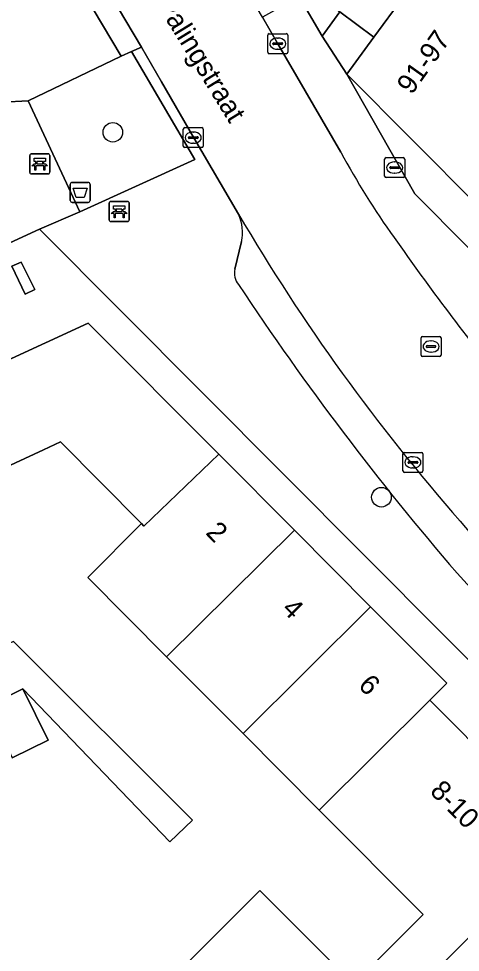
# Model space of a CAD drawing. Extents: x 160102 to 160934, y 382045 to 382923.
# Drawn here: x 160594.81 to 160616.88, y 382664.84 to 382711.53 of the extents above; entities that cross this region are included whole.
import ezdxf

# ---------------------------------------------------------------- set-up
doc = ezdxf.new("R2010")
doc.units = 0
for name, color, linetype in [('IMGEO_Afvalbak', 7, 'Continuous'), ('IMGEO_Bank', 7, 'Continuous'), ('IMGEO_Boom', 7, 'Continuous'), ('IMGEO_Brandkraan', 7, 'Continuous'), ('IMGEO_Erf', 7, 'Continuous'), ('IMGEO_Groenvoorziening', 7, 'Continuous'), ('IMGEO_Kolk', 7, 'Continuous'), ('IMGEO_Openbare_ruimte_label', 7, 'Continuous'), ('IMGEO_Pand', 7, 'Continuous'), ('IMGEO_Pand_nummerreeks', 7, 'Continuous'), ('IMGEO_Pand_overbouw', 7, 'Continuous'), ('IMGEO_Parkeervlak_open', 7, 'Continuous'), ('IMGEO_Rijbaan_lokaal_open', 7, 'Continuous'), ('IMGEO_Rioolput', 7, 'Continuous'), ('IMGEO_Terreindeel_open', 7, 'Continuous'), ('IMGEO_Voetpad_open', 7, 'Continuous')]:
    doc.layers.add(name, color=color, linetype=linetype)

msp = doc.modelspace()

# ---------------------------------------------------------------- linework, layer by layer
at = {"layer": 'IMGEO_Afvalbak'}
for p, q in [((160597.392, 382702.44), (160597.392, 382703.24)), ((160597.392, 382703.24), (160597.392, 382702.44)), ((160597.492, 382703.34), (160598.282, 382703.34)), ((160598.282, 382703.34), (160597.492, 382703.34)), ((160598.382, 382703.24), (160598.382, 382702.44)), ((160598.382, 382702.44), (160598.382, 382703.24)), ((160598.282, 382702.34), (160597.492, 382702.34)), ((160597.492, 382702.34), (160598.282, 382702.34))]:
    msp.add_line(p, q, dxfattribs=at)
msp.add_lwpolyline([(160597.535, 382703.054), (160598.239, 382703.054), (160598.09, 382702.584), (160597.684, 382702.584), (160597.535, 382703.054)], dxfattribs=at)
for centre, start, end in [((160597.492, 382703.24), 90, 180), ((160597.492, 382703.24), 90, 180), ((160598.282, 382703.24), 0, 90), ((160598.282, 382703.24), 360, 90), ((160597.492, 382702.44), 180, 270), ((160597.492, 382702.44), 180, 270), ((160598.282, 382702.44), 270, 0), ((160598.282, 382702.44), 270, 0)]:
    msp.add_arc(centre, 0.1, start, end, dxfattribs=at)
at = {"layer": 'IMGEO_Bank'}
for p, q in [((160595.364, 382703.839), (160595.364, 382704.68)), ((160595.364, 382704.68), (160595.364, 382703.839)), ((160595.439, 382704.764), (160596.28, 382704.764)), ((160596.28, 382704.764), (160595.439, 382704.764)), ((160596.364, 382704.689), (160596.364, 382703.848)), ((160596.364, 382703.848), (160596.364, 382704.689)), ((160596.061, 382704.162), (160595.668, 382704.162)), ((160595.673, 382704.27), (160595.673, 382704.376)), ((160595.717, 382704.376), (160595.717, 382704.27)), ((160596.005, 382704.382), (160595.723, 382704.382)), ((160595.723, 382704.264), (160596.005, 382704.264)), ((160596.011, 382704.27), (160596.011, 382704.376)), ((160596.055, 382704.376), (160596.055, 382704.27)), ((160596.289, 382703.764), (160595.448, 382703.764)), ((160595.448, 382703.764), (160596.289, 382703.764)), ((160599.333, 382701.459), (160599.333, 382702.3)), ((160599.333, 382702.3), (160599.333, 382701.459)), ((160599.408, 382702.384), (160600.249, 382702.384)), ((160600.249, 382702.384), (160599.408, 382702.384)), ((160600.333, 382702.309), (160600.333, 382701.468)), ((160600.333, 382701.468), (160600.333, 382702.309)), ((160599.642, 382701.89), (160599.642, 382701.996)), ((160599.686, 382701.996), (160599.686, 382701.89)), ((160599.974, 382702.002), (160599.692, 382702.002)), ((160599.692, 382701.884), (160599.974, 382701.884)), ((160599.98, 382701.89), (160599.98, 382701.996)), ((160600.024, 382701.996), (160600.024, 382701.89)), ((160600.258, 382701.384), (160599.417, 382701.384)), ((160599.417, 382701.384), (160600.258, 382701.384)), ((160600.03, 382701.782), (160599.637, 382701.782))]:
    msp.add_line(p, q, dxfattribs=at)
for points in [[(160595.611, 382704.162), (160595.469, 382704.162), (160595.581, 382704.264), (160595.667, 382704.264)], [(160595.667, 382704.382), (160595.581, 382704.382), (160595.581, 382704.543), (160596.144, 382704.543), (160596.144, 382704.382), (160596.061, 382704.382)], [(160596.061, 382704.264), (160596.144, 382704.264), (160596.256, 382704.162), (160596.117, 382704.162)], [(160595.661, 382704.155), (160595.661, 382703.948), (160595.618, 382703.948), (160595.618, 382704.155)], [(160596.111, 382704.155), (160596.111, 382703.948), (160596.067, 382703.948), (160596.067, 382704.155)], [(160599.58, 382701.782), (160599.438, 382701.782), (160599.55, 382701.884), (160599.636, 382701.884)], [(160599.636, 382702.002), (160599.55, 382702.002), (160599.55, 382702.163), (160600.113, 382702.163), (160600.113, 382702.002), (160600.03, 382702.002)], [(160600.03, 382701.884), (160600.113, 382701.884), (160600.225, 382701.782), (160600.086, 382701.782)], [(160599.63, 382701.775), (160599.63, 382701.568), (160599.587, 382701.568), (160599.587, 382701.775)], [(160600.08, 382701.775), (160600.08, 382701.568), (160600.036, 382701.568), (160600.036, 382701.775)]]:
    msp.add_lwpolyline(points, dxfattribs=at)
for centre, radius, start, end in [((160595.442, 382704.686), 0.0779, 92.4484, 184.2845), ((160595.442, 382704.686), 0.0779, 92.4484, 184.2845), ((160596.286, 382704.686), 0.0779, 2.4484, 94.2845), ((160596.286, 382704.686), 0.0779, 2.4484, 94.2845), ((160595.611, 382704.155), 0.00671, 2.8957, 87.1043), ((160595.668, 382704.155), 0.00671, 92.8957, 177.1043), ((160595.666, 382704.375), 0.00671, 2.8957, 87.1043), ((160595.666, 382704.271), 0.00671, 272.8957, 357.1043), ((160595.723, 382704.375), 0.00671, 92.8957, 177.1043), ((160595.723, 382704.271), 0.00671, 182.8957, 267.1043), ((160596.005, 382704.375), 0.00671, 2.8957, 87.1043), ((160596.005, 382704.271), 0.00671, 272.8957, 357.1043), ((160596.062, 382704.375), 0.00671, 92.8957, 177.1043), ((160596.062, 382704.271), 0.00671, 182.8957, 267.1043), ((160596.06, 382704.155), 0.00671, 2.8957, 87.1043), ((160596.117, 382704.155), 0.00671, 92.8957, 177.1043), ((160595.442, 382703.842), 0.0779, 182.4484, 274.2845), ((160595.442, 382703.842), 0.0779, 182.4484, 274.2845), ((160596.286, 382703.842), 0.0779, 272.4484, 4.2845), ((160596.286, 382703.842), 0.0779, 272.4484, 4.2845), ((160599.411, 382702.306), 0.0779, 92.4484, 184.2845), ((160599.411, 382702.306), 0.0779, 92.4484, 184.2845), ((160600.255, 382702.306), 0.0779, 2.4484, 94.2845), ((160600.255, 382702.306), 0.0779, 2.4484, 94.2845), ((160599.635, 382701.995), 0.00671, 2.8957, 87.1043), ((160599.635, 382701.891), 0.00671, 272.8957, 357.1043), ((160599.692, 382701.995), 0.00671, 92.8957, 177.1043), ((160599.692, 382701.891), 0.00671, 182.8957, 267.1043), ((160599.974, 382701.995), 0.00671, 2.8957, 87.1043), ((160599.974, 382701.891), 0.00671, 272.8957, 357.1043), ((160600.031, 382701.995), 0.00671, 92.8957, 177.1043), ((160600.031, 382701.891), 0.00671, 182.8957, 267.1043), ((160599.411, 382701.462), 0.0779, 182.4484, 274.2845), ((160599.411, 382701.462), 0.0779, 182.4484, 274.2845), ((160599.58, 382701.775), 0.00671, 2.8957, 87.1043), ((160599.637, 382701.775), 0.00671, 92.8957, 177.1043), ((160600.029, 382701.775), 0.00671, 2.8957, 87.1043), ((160600.086, 382701.775), 0.00671, 92.8957, 177.1043), ((160600.255, 382701.462), 0.0779, 272.4484, 4.2845), ((160600.255, 382701.462), 0.0779, 272.4484, 4.2845)]:
    msp.add_arc(centre, radius, start, end, dxfattribs=at)
at = {"layer": 'IMGEO_Boom'}
for centre in [(160599.517, 382705.846), (160612.937, 382687.595)]:
    msp.add_circle(centre, 0.489, dxfattribs=at)
at = {"layer": 'IMGEO_Brandkraan'}
for p, q in [((160613.096, 382703.654), (160613.096, 382704.506)), ((160613.171, 382704.58), (160614.023, 382704.58)), ((160613.584, 382704.36), (160613.609, 382704.36)), ((160614.097, 382704.506), (160614.097, 382703.654)), ((160613.355, 382704.074), (160613.355, 382704.086)), ((160613.793, 382704.037), (160613.395, 382704.037)), ((160613.398, 382704.123), (160613.796, 382704.123)), ((160613.607, 382703.8), (160613.582, 382703.8)), ((160613.839, 382704.086), (160613.839, 382704.074)), ((160614.023, 382703.58), (160613.171, 382703.58))]:
    msp.add_line(p, q, dxfattribs=at)
for points in [[(160613.096, 382703.654), (160613.096, 382704.506)], [(160613.171, 382704.58), (160614.023, 382704.58)], [(160614.097, 382704.506), (160614.097, 382703.654)], [(160614.023, 382703.58), (160613.171, 382703.58)]]:
    msp.add_lwpolyline(points, dxfattribs=at)
for centre, radius, start, end in [((160613.173, 382704.504), 0.0765, 91.552, 178.448), ((160613.173, 382704.504), 0.0765, 91.552, 178.448), ((160614.021, 382704.504), 0.0765, 1.552, 88.448), ((160614.021, 382704.504), 0.0765, 1.552, 88.448), ((160613.395, 382704.083), 0.0403, 85.8775, 175.7526), ((160613.392, 382704.073), 0.0366, 178.938, 274.7102), ((160613.796, 382704.08), 0.043, 264.8664, 352.4533), ((160613.8, 382704.085), 0.0386, 1.7309, 96.639), ((160613.173, 382703.656), 0.0765, 181.552, 268.448), ((160613.173, 382703.656), 0.0765, 181.552, 268.448), ((160614.021, 382703.656), 0.0765, 271.552, 358.448), ((160614.021, 382703.656), 0.0765, 271.552, 358.448)]:
    msp.add_arc(centre, radius, start, end, dxfattribs=at)
for centre, major_axis, ratio, start_param, end_param in [((160613.583, 382704.08), (-0.387, 0.002), 0.722429, 4.712389, 7.853982), ((160613.608, 382704.08), (-0.39, 0.002), 0.717154, 1.570796, 4.712389)]:
    msp.add_ellipse(centre, major_axis=major_axis, ratio=ratio, start_param=start_param, end_param=end_param, dxfattribs=at)
at = {"layer": 'IMGEO_Erf'}
for points in [[(160608.819, 382712.639), (160609.972, 382710.65), (160610.852, 382711.865), (160612.557, 382710.607), (160614.002, 382712.583)], [(160602.881, 382663.95), (160606.858, 382667.926), (160611.539, 382663.245), (160615.028, 382666.729), (160609.83, 382671.951), (160606.023, 382675.776), (160602.2, 382679.616), (160598.259, 382683.576), (160600.953, 382686.273), (160596.902, 382690.366), (160596.045, 382689.968), (160592.551, 382688.346)], [(160594.546, 382680.379), (160603.497, 382671.449), (160602.368, 382670.363), (160595.019, 382678.008), (160596.281, 382675.44), (160594.487, 382674.559)]]:
    msp.add_lwpolyline(points, dxfattribs=at)
for points in [[(160621.545, 382698.349), (160617.769, 382702.147), (160611.201, 382708.753), (160614.606, 382702.76), (160627.997, 382689.28), (160629.292, 382690.557), (160625.366, 382694.506)], [(160595.859, 382700.998), (160562.139, 382685.451), (160562.614, 382684.429), (160571.335, 382688.459), (160580.055, 382692.488), (160588.775, 382696.517), (160592.316, 382698.153), (160594.026, 382694.335), (160598.276, 382696.305), (160604.81, 382689.741), (160608.586, 382685.948), (160612.397, 382682.119), (160616.208, 382678.291), (160615.36, 382677.448), (160615.508, 382677.299), (160622.246, 382670.519), (160624.229, 382672.472)], [(160595.133, 382697.748), (160594.47, 382699.149), (160594.931, 382699.354), (160595.624, 382697.983)]]:
    msp.add_lwpolyline(points, close=True, dxfattribs=at)
at = {"layer": 'IMGEO_Groenvoorziening'}
msp.add_lwpolyline([(160600.445, 382709.881), (160599.938, 382709.659), (160595.283, 382707.412), (160597.862, 382701.86), (160603.609, 382704.491)], close=True, dxfattribs=at)
at = {"layer": 'IMGEO_Kolk'}
for p, q in [((160607.256, 382709.85), (160607.256, 382710.702)), ((160607.331, 382710.776), (160608.183, 382710.776)), ((160608.257, 382710.702), (160608.257, 382709.85)), ((160607.515, 382710.27), (160607.515, 382710.282)), ((160607.953, 382710.233), (160607.555, 382710.233)), ((160607.558, 382710.319), (160607.956, 382710.319)), ((160607.744, 382710.556), (160607.769, 382710.556)), ((160607.999, 382710.282), (160607.999, 382710.27)), ((160608.183, 382709.776), (160607.331, 382709.776)), ((160607.767, 382709.996), (160607.742, 382709.996)), ((160603.109, 382706.078), (160603.961, 382706.078)), ((160603.034, 382705.152), (160603.034, 382706.004)), ((160603.293, 382705.572), (160603.293, 382705.584)), ((160603.336, 382705.621), (160603.734, 382705.621)), ((160603.522, 382705.858), (160603.547, 382705.858)), ((160603.777, 382705.584), (160603.777, 382705.572)), ((160604.035, 382706.004), (160604.035, 382705.152)), ((160603.731, 382705.535), (160603.333, 382705.535)), ((160603.545, 382705.298), (160603.52, 382705.298)), ((160603.961, 382705.078), (160603.109, 382705.078)), ((160614.008, 382688.911), (160614.008, 382689.763)), ((160614.083, 382689.837), (160614.935, 382689.837)), ((160615.009, 382689.763), (160615.009, 382688.911)), ((160614.267, 382689.331), (160614.267, 382689.343)), ((160614.705, 382689.294), (160614.307, 382689.294)), ((160614.31, 382689.38), (160614.708, 382689.38)), ((160614.496, 382689.617), (160614.521, 382689.617)), ((160614.751, 382689.343), (160614.751, 382689.331)), ((160614.935, 382688.837), (160614.083, 382688.837)), ((160614.519, 382689.057), (160614.494, 382689.057))]:
    msp.add_line(p, q, dxfattribs=at)
for points in [[(160607.256, 382709.85), (160607.256, 382710.702)], [(160607.331, 382710.776), (160608.183, 382710.776)], [(160608.257, 382710.702), (160608.257, 382709.85)], [(160608.183, 382709.776), (160607.331, 382709.776)], [(160603.109, 382706.078), (160603.961, 382706.078)], [(160603.034, 382705.152), (160603.034, 382706.004)], [(160604.035, 382706.004), (160604.035, 382705.152)], [(160603.961, 382705.078), (160603.109, 382705.078)], [(160614.008, 382688.911), (160614.008, 382689.763)], [(160614.083, 382689.837), (160614.935, 382689.837)], [(160615.009, 382689.763), (160615.009, 382688.911)], [(160614.935, 382688.837), (160614.083, 382688.837)]]:
    msp.add_lwpolyline(points, dxfattribs=at)
for centre, radius, start, end in [((160607.333, 382710.7), 0.0765, 91.552, 178.448), ((160607.333, 382710.7), 0.0765, 91.552, 178.448), ((160608.181, 382710.7), 0.0765, 1.552, 88.448), ((160608.181, 382710.7), 0.0765, 1.552, 88.448), ((160607.555, 382710.279), 0.0403, 85.8775, 175.7526), ((160607.552, 382710.269), 0.0366, 178.938, 274.7102), ((160607.956, 382710.276), 0.043, 264.8664, 352.4533), ((160607.96, 382710.281), 0.0386, 1.7309, 96.639), ((160607.333, 382709.852), 0.0765, 181.552, 268.448), ((160607.333, 382709.852), 0.0765, 181.552, 268.448), ((160608.181, 382709.852), 0.0765, 271.552, 358.448), ((160608.181, 382709.852), 0.0765, 271.552, 358.448), ((160603.111, 382706.002), 0.0765, 91.552, 178.448), ((160603.111, 382706.002), 0.0765, 91.552, 178.448), ((160603.959, 382706.002), 0.0765, 1.552, 88.448), ((160603.959, 382706.002), 0.0765, 1.552, 88.448), ((160603.333, 382705.581), 0.0403, 85.8775, 175.7526), ((160603.33, 382705.571), 0.0366, 178.938, 274.7102), ((160603.734, 382705.578), 0.043, 264.8664, 352.4533), ((160603.738, 382705.583), 0.0386, 1.7309, 96.639), ((160603.111, 382705.154), 0.0765, 181.552, 268.448), ((160603.111, 382705.154), 0.0765, 181.552, 268.448), ((160603.959, 382705.154), 0.0765, 271.552, 358.448), ((160603.959, 382705.154), 0.0765, 271.552, 358.448), ((160614.085, 382689.761), 0.0765, 91.552, 178.448), ((160614.085, 382689.761), 0.0765, 91.552, 178.448), ((160614.933, 382689.761), 0.0765, 1.552, 88.448), ((160614.933, 382689.761), 0.0765, 1.552, 88.448), ((160614.307, 382689.34), 0.0403, 85.8775, 175.7526), ((160614.304, 382689.33), 0.0366, 178.938, 274.7102), ((160614.708, 382689.337), 0.043, 264.8664, 352.4533), ((160614.712, 382689.342), 0.0386, 1.7309, 96.639), ((160614.085, 382688.913), 0.0765, 181.552, 268.448), ((160614.085, 382688.913), 0.0765, 181.552, 268.448), ((160614.933, 382688.913), 0.0765, 271.552, 358.448), ((160614.933, 382688.913), 0.0765, 271.552, 358.448)]:
    msp.add_arc(centre, radius, start, end, dxfattribs=at)
for centre, major_axis, ratio, start_param, end_param in [((160607.743, 382710.276), (-0.387, 0.002), 0.722429, 4.712389, 7.853982), ((160607.768, 382710.276), (-0.39, 0.002), 0.717154, 1.570796, 4.712389), ((160603.521, 382705.578), (-0.387, 0.002), 0.722429, 4.712389, 7.853982), ((160603.546, 382705.578), (-0.39, 0.002), 0.717154, 1.570796, 4.712389), ((160614.495, 382689.337), (-0.387, 0.002), 0.722429, 4.712389, 7.853982), ((160614.52, 382689.337), (-0.39, 0.002), 0.717154, 1.570796, 4.712389)]:
    msp.add_ellipse(centre, major_axis=major_axis, ratio=ratio, start_param=start_param, end_param=end_param, dxfattribs=at)
at = {"layer": 'IMGEO_Pand'}
for points in [[(160619.24, 382711.648), (160611.962, 382716.987), (160610.561, 382715.057), (160610.577, 382715.045), (160614.002, 382712.583), (160612.557, 382710.607), (160611.201, 382708.753), (160617.769, 382702.147), (160621.532, 382705.996), (160621.42, 382706.112), (160617.366, 382709.062)], [(160595.133, 382697.748), (160595.624, 382697.983), (160594.931, 382699.354), (160594.47, 382699.149)], [(160600.953, 382686.273), (160601.071, 382686.154), (160604.81, 382689.741), (160598.276, 382696.305), (160594.026, 382694.335), (160592.316, 382698.153), (160588.775, 382696.517), (160592.551, 382688.346), (160596.045, 382689.968), (160596.902, 382690.366)], [(160600.953, 382686.273), (160598.259, 382683.576), (160602.2, 382679.616), (160608.586, 382685.948), (160604.81, 382689.741), (160601.071, 382686.154)], [(160606.023, 382675.776), (160612.397, 382682.119), (160608.586, 382685.948), (160602.2, 382679.616)], [(160615.36, 382677.448), (160616.208, 382678.291), (160612.397, 382682.119), (160606.023, 382675.776), (160609.83, 382671.951)], [(160593.281, 382677.154), (160594.487, 382674.559), (160596.281, 382675.44), (160595.019, 382678.008)], [(160622.246, 382670.519), (160615.508, 382677.299), (160615.36, 382677.448), (160609.83, 382671.951), (160615.028, 382666.729), (160611.539, 382663.245), (160613.22, 382661.494)], [(160611.539, 382663.245), (160606.858, 382667.926), (160602.881, 382663.95), (160609.262, 382657.537), (160613.22, 382661.494)]]:
    msp.add_lwpolyline(points, close=True, dxfattribs=at)
at = {"layer": 'IMGEO_Pand_overbouw'}
msp.add_lwpolyline([(160610.577, 382715.045), (160609.186, 382713.094), (160610.423, 382712.181), (160610.852, 382711.865), (160612.557, 382710.607), (160614.002, 382712.583)], close=True, dxfattribs=at)
at = {"layer": 'IMGEO_Parkeervlak_open'}
for points in [[(160605.948, 382700.375), (160605.617, 382698.999)], [(160616.712, 382683.798), (160619.68, 382680.524), (160633.509, 382666.581)]]:
    msp.add_lwpolyline(points, dxfattribs=at)
for centre, radius, start, end in [((160692.286, 382752.48), 100.271, 210.39585, 221.23176), ((160603.802, 382700.832), 2.194, 347.9651, 24.6052), ((160606.406, 382698.782), 0.818, 164.61, 222.2289), ((160724.894, 382776.924), 142.744, 213.45511, 220.72293), ((160681.959, 382740.126), 84.399, 219.54485, 223.96214)]:
    msp.add_arc(centre, radius, start, end, dxfattribs=at)
at = {"layer": 'IMGEO_Rijbaan_lokaal_open'}
msp.add_lwpolyline([(160610.912, 382704.843), (160607.756, 382710.276), (160606.999, 382711.598), (160605.334, 382714.432), (160603.151, 382718.444), (160603.036, 382718.654), (160597.789, 382715.496), (160597.982, 382715.108), (160598.18, 382714.774), (160600.951, 382710.103), (160601.94, 382708.37), (160603.567, 382705.57), (160605.797, 382701.746)], dxfattribs=at)
for points in [[(160598.18, 382714.774), (160597.186, 382714.292), (160599.938, 382709.659), (160600.445, 382709.881), (160600.951, 382710.103)], [(160597.186, 382714.292), (160591.374, 382711.576), (160591.504, 382711.342), (160590.959, 382711.041), (160592.706, 382707.277), (160595.283, 382707.412), (160599.938, 382709.659)]]:
    msp.add_lwpolyline(points, close=True, dxfattribs=at)
for centre, radius, start, end in [((160646.894, 382724.301), 40.906, 208.4032, 215.4357), ((160692.286, 382752.48), 100.271, 210.39585, 221.23176), ((160728.679, 382781.429), 140.667, 215.08052, 218.85), ((160681.959, 382740.126), 84.399, 219.54485, 223.96214)]:
    msp.add_arc(centre, radius, start, end, dxfattribs=at)
at = {"layer": 'IMGEO_Rioolput'}
for p, q in [((160614.916, 382694.706), (160614.916, 382695.558)), ((160614.991, 382695.632), (160615.843, 382695.632)), ((160615.404, 382695.412), (160615.429, 382695.412)), ((160615.917, 382695.558), (160615.917, 382694.706)), ((160615.175, 382695.126), (160615.175, 382695.138)), ((160615.613, 382695.089), (160615.215, 382695.089)), ((160615.218, 382695.175), (160615.616, 382695.175)), ((160615.427, 382694.852), (160615.402, 382694.852)), ((160615.659, 382695.138), (160615.659, 382695.126)), ((160615.843, 382694.632), (160614.991, 382694.632))]:
    msp.add_line(p, q, dxfattribs=at)
for points in [[(160614.916, 382694.706), (160614.916, 382695.558)], [(160614.991, 382695.632), (160615.843, 382695.632)], [(160615.917, 382695.558), (160615.917, 382694.706)], [(160615.843, 382694.632), (160614.991, 382694.632)]]:
    msp.add_lwpolyline(points, dxfattribs=at)
for centre, radius, start, end in [((160614.993, 382695.556), 0.0765, 91.552, 178.448), ((160614.993, 382695.556), 0.0765, 91.552, 178.448), ((160615.841, 382695.556), 0.0765, 1.552, 88.448), ((160615.841, 382695.556), 0.0765, 1.552, 88.448), ((160615.215, 382695.135), 0.0403, 85.8775, 175.7526), ((160615.212, 382695.125), 0.0366, 178.938, 274.7102), ((160615.616, 382695.132), 0.043, 264.8664, 352.4533), ((160615.62, 382695.137), 0.0386, 1.7309, 96.639), ((160614.993, 382694.708), 0.0765, 181.552, 268.448), ((160614.993, 382694.708), 0.0765, 181.552, 268.448), ((160615.841, 382694.708), 0.0765, 271.552, 358.448), ((160615.841, 382694.708), 0.0765, 271.552, 358.448)]:
    msp.add_arc(centre, radius, start, end, dxfattribs=at)
for centre, major_axis, ratio, start_param, end_param in [((160615.403, 382695.132), (-0.387, 0.002), 0.722429, 4.712389, 7.853982), ((160615.428, 382695.132), (-0.39, 0.002), 0.717154, 1.570796, 4.712389)]:
    msp.add_ellipse(centre, major_axis=major_axis, ratio=ratio, start_param=start_param, end_param=end_param, dxfattribs=at)
at = {"layer": 'IMGEO_Terreindeel_open'}
msp.add_lwpolyline([(160612.557, 382710.607), (160610.852, 382711.865), (160609.972, 382710.65), (160611.201, 382708.753)], close=True, dxfattribs=at)
at = {"layer": 'IMGEO_Voetpad_open'}
for points in [[(160642.792, 382674.258), (160637.538, 382679.564), (160636.84, 382680.362), (160631.913, 382685.338), (160628.84, 382688.432), (160627.997, 382689.28), (160614.606, 382702.76), (160611.201, 382708.753), (160609.972, 382710.65), (160608.819, 382712.639), (160606.999, 382711.598), (160607.756, 382710.276), (160610.912, 382704.843)], [(160605.797, 382701.746), (160603.567, 382705.57), (160601.94, 382708.37), (160600.951, 382710.103), (160600.445, 382709.881), (160603.609, 382704.491), (160597.862, 382701.86), (160595.859, 382700.998), (160624.229, 382672.472), (160627.418, 382669.217), (160627.794, 382668.892), (160636.199, 382660.37), (160636.77, 382659.791), (160637.855, 382657.329)], [(160558.305, 382683.68), (160558.782, 382682.657), (160562.614, 382684.429), (160562.139, 382685.451), (160595.859, 382700.998), (160597.862, 382701.86), (160595.283, 382707.412), (160592.706, 382707.277), (160589.265, 382705.702)], [(160605.617, 382698.999), (160605.948, 382700.375)], [(160633.509, 382666.581), (160619.68, 382680.524), (160616.712, 382683.798)], [(160627.418, 382669.217), (160624.229, 382672.472), (160622.246, 382670.519), (160613.22, 382661.494), (160609.262, 382657.537), (160605.445, 382653.722), (160601.487, 382649.764), (160596.868, 382645.21), (160594.618, 382645.343), (160589.039, 382645.691), (160583.643, 382646.027), (160578.247, 382646.363), (160572.688, 382646.71), (160572.517, 382643.697), (160594.94, 382642.316), (160595.895, 382642.255), (160598.055, 382642.116), (160599.434, 382643.506), (160606.589, 382650.637), (160609.529, 382653.566), (160612.504, 382656.531)]]:
    msp.add_lwpolyline(points, dxfattribs=at)
msp.add_lwpolyline([(160593.272, 382679.797), (160588.053, 382677.413), (160586.931, 382676.838), (160583.536, 382675.141), (160574.435, 382670.592), (160569.405, 382670.543), (160567.426, 382670.638), (160567.329, 382669.046), (160574.038, 382668.668), (160574.052, 382668.876), (160577.65, 382670.502), (160579.622, 382671.427), (160581.153, 382672.146), (160581.409, 382671.6), (160583.057, 382672.373), (160588.639, 382675.047), (160590.109, 382675.752), (160591.786, 382676.419), (160593.281, 382677.154), (160595.019, 382678.008), (160602.368, 382670.363), (160603.497, 382671.449), (160594.546, 382680.379)], close=True, dxfattribs=at)
for centre, radius, start, end in [((160646.894, 382724.301), 40.906, 208.4032, 215.4357), ((160603.802, 382700.832), 2.194, 347.9651, 24.6052), ((160728.679, 382781.429), 140.667, 215.08052, 218.85), ((160606.406, 382698.782), 0.818, 164.61, 222.2289), ((160724.894, 382776.924), 142.744, 213.45511, 220.72293)]:
    msp.add_arc(centre, radius, start, end, dxfattribs=at)

# ---------------------------------------------------------------- texts
at = {"layer": 'IMGEO_Openbare_ruimte_label'}
msp.add_text('Palingstraat', height=1, rotation=301.5437, dxfattribs=at).set_placement((160601.667, 382712.266))
at = {"layer": 'IMGEO_Pand_nummerreeks'}
for s, rotation, p in [('91-97', 54.6716, (160614.447, 382707.681)), ('2', 314.4142, (160604.109, 382685.787)), ('4', 314.9083, (160607.906, 382681.953)), ('6', 314.8509, (160611.729, 382678.135)), ('8-10', 314.8853, (160615.311, 382672.839))]:
    msp.add_text(s, height=1, rotation=rotation, dxfattribs=at).set_placement(p)

doc.saveas('drawing.dxf')
